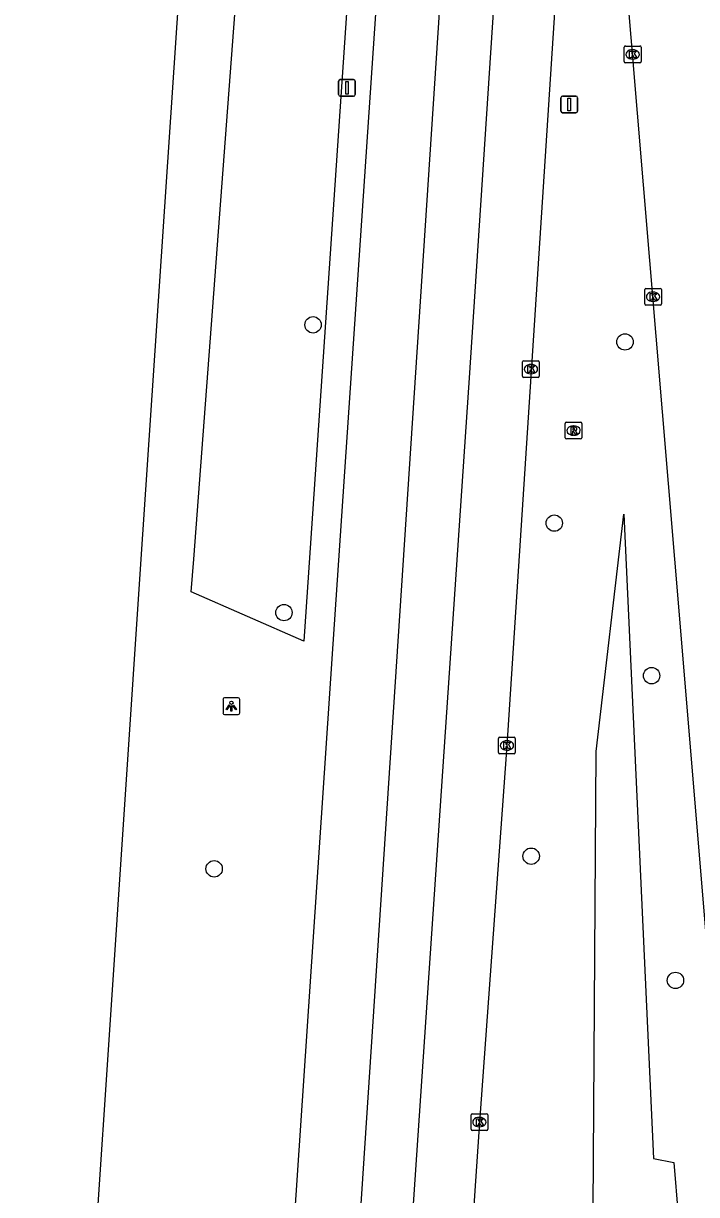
# Model space of a CAD drawing. Extents: x 161848 to 162726, y 385382 to 386521.
# Drawn here: x 161850.8 to 161891, y 385462 to 385532 of the extents above; entities that cross this region are included whole.
import ezdxf

# ---------------------------------------------------------------- set-up
doc = ezdxf.new("R2010")
doc.units = 0
for name, color, linetype in [('IMGEO_Berm_groen', 7, 'Continuous'), ('IMGEO_Boom', 7, 'Continuous'), ('IMGEO_Kolk', 7, 'Continuous'), ('IMGEO_Lichtpunt', 7, 'Continuous'), ('IMGEO_Rijbaan_regionaal_gesloten', 7, 'Continuous'), ('IMGEO_Rioolput', 7, 'Continuous'), ('IMGEO_Verkeersbordpaal', 7, 'Continuous')]:
    doc.layers.add(name, color=color, linetype=linetype)

msp = doc.modelspace()

# ---------------------------------------------------------------- linework, layer by layer
at = {"layer": 'IMGEO_Berm_groen'}
for points in [[(161860.846, 385498.051), (161860.993, 385500), (161871.953, 385645.549), (161874.206, 385646.962), (161876.208, 385648.218), (161877.262, 385646.845), (161877.836, 385646.097), (161867.568, 385495.104), (161860.846, 385498.051)], [(161884.1, 385437.258), (161884.203, 385456.934), (161887.586, 385459.05), (161887.572, 385460.671), (161884.854, 385461.155), (161885.035, 385488.505), (161886.702, 385502.698), (161888.463, 385464.183), (161889.684, 385463.956), (161890.199, 385457.665), (161889.314, 385454.567), (161890.609, 385419.133), (161889.536, 385398.181)]]:
    msp.add_lwpolyline(points, dxfattribs=at)
at = {"layer": 'IMGEO_Boom'}
for centre in [(161868.124, 385514.01), (161886.762, 385512.99), (161882.536, 385502.16), (161866.385, 385496.814), (161888.351, 385493.044), (161881.155, 385482.257), (161862.212, 385481.502), (161889.779, 385474.836)]:
    msp.add_circle(centre, 0.489, dxfattribs=at)
at = {"layer": 'IMGEO_Kolk'}
for p, q in [((161886.72, 385529.746), (161886.72, 385530.598)), ((161886.795, 385530.672), (161887.647, 385530.672)), ((161887.208, 385530.452), (161887.233, 385530.452)), ((161887.721, 385530.598), (161887.721, 385529.746)), ((161887.647, 385529.672), (161886.795, 385529.672)), ((161887.231, 385529.892), (161887.206, 385529.892)), ((161887.939, 385515.264), (161887.939, 385516.116)), ((161888.014, 385516.19), (161888.866, 385516.19)), ((161888.427, 385515.97), (161888.452, 385515.97)), ((161888.94, 385516.116), (161888.94, 385515.264)), ((161888.866, 385515.19), (161888.014, 385515.19)), ((161888.45, 385515.41), (161888.425, 385515.41)), ((161880.639, 385510.937), (161880.639, 385511.789)), ((161880.714, 385511.863), (161881.566, 385511.863)), ((161881.127, 385511.643), (161881.152, 385511.643)), ((161881.64, 385511.789), (161881.64, 385510.937)), ((161881.566, 385510.863), (161880.714, 385510.863)), ((161881.15, 385511.083), (161881.125, 385511.083)), ((161879.205, 385488.447), (161879.205, 385489.299)), ((161879.28, 385489.373), (161880.132, 385489.373)), ((161879.693, 385489.153), (161879.718, 385489.153)), ((161880.206, 385489.299), (161880.206, 385488.447)), ((161880.132, 385488.373), (161879.28, 385488.373)), ((161879.716, 385488.593), (161879.691, 385488.593)), ((161877.564, 385465.944), (161877.564, 385466.796)), ((161877.639, 385466.87), (161878.491, 385466.87)), ((161878.052, 385466.65), (161878.077, 385466.65)), ((161878.565, 385466.796), (161878.565, 385465.944)), ((161878.075, 385466.09), (161878.05, 385466.09)), ((161878.491, 385465.87), (161877.639, 385465.87))]:
    msp.add_line(p, q, dxfattribs=at)
for points in [[(161886.72, 385529.746), (161886.72, 385530.598)], [(161886.795, 385530.672), (161887.647, 385530.672)], [(161887.041, 385530.372), (161887.164, 385530.372), (161887.164, 385530.221), (161887.294, 385530.372), (161887.458, 385530.372), (161887.312, 385530.221), (161887.465, 385529.972), (161887.313, 385529.972), (161887.228, 385530.136), (161887.164, 385530.069), (161887.164, 385529.972), (161887.041, 385529.972), (161887.041, 385530.372)], [(161887.721, 385530.598), (161887.721, 385529.746)], [(161887.647, 385529.672), (161886.795, 385529.672)], [(161887.939, 385515.264), (161887.939, 385516.116)], [(161888.014, 385516.19), (161888.866, 385516.19)], [(161888.26, 385515.89), (161888.383, 385515.89), (161888.383, 385515.739), (161888.513, 385515.89), (161888.677, 385515.89), (161888.531, 385515.739), (161888.684, 385515.49), (161888.532, 385515.49), (161888.447, 385515.654), (161888.383, 385515.587), (161888.383, 385515.49), (161888.26, 385515.49), (161888.26, 385515.89)], [(161888.94, 385516.116), (161888.94, 385515.264)], [(161888.866, 385515.19), (161888.014, 385515.19)], [(161880.639, 385510.937), (161880.639, 385511.789)], [(161880.714, 385511.863), (161881.566, 385511.863)], [(161880.96, 385511.563), (161881.083, 385511.563), (161881.083, 385511.412), (161881.213, 385511.563), (161881.377, 385511.563), (161881.231, 385511.412), (161881.384, 385511.163), (161881.232, 385511.163), (161881.147, 385511.327), (161881.083, 385511.26), (161881.083, 385511.163), (161880.96, 385511.163), (161880.96, 385511.563)], [(161881.64, 385511.789), (161881.64, 385510.937)], [(161881.566, 385510.863), (161880.714, 385510.863)], [(161879.205, 385488.447), (161879.205, 385489.299)], [(161879.28, 385489.373), (161880.132, 385489.373)], [(161879.526, 385489.073), (161879.649, 385489.073), (161879.649, 385488.922), (161879.779, 385489.073), (161879.943, 385489.073), (161879.797, 385488.922), (161879.95, 385488.673), (161879.798, 385488.673), (161879.713, 385488.837), (161879.649, 385488.77), (161879.649, 385488.673), (161879.526, 385488.673), (161879.526, 385489.073)], [(161880.206, 385489.299), (161880.206, 385488.447)], [(161880.132, 385488.373), (161879.28, 385488.373)], [(161877.564, 385465.944), (161877.564, 385466.796)], [(161877.639, 385466.87), (161878.491, 385466.87)], [(161878.565, 385466.796), (161878.565, 385465.944)], [(161877.885, 385466.57), (161878.008, 385466.57), (161878.008, 385466.419), (161878.138, 385466.57), (161878.302, 385466.57), (161878.156, 385466.419), (161878.309, 385466.17), (161878.157, 385466.17), (161878.072, 385466.334), (161878.008, 385466.267), (161878.008, 385466.17), (161877.885, 385466.17), (161877.885, 385466.57)], [(161878.491, 385465.87), (161877.639, 385465.87)]]:
    msp.add_lwpolyline(points, dxfattribs=at)
for centre, start, end in [((161886.797, 385530.596), 91.55205, 178.44795), ((161886.797, 385530.596), 91.55205, 178.44795), ((161887.645, 385530.596), 1.55205, 88.44795), ((161887.645, 385530.596), 1.55205, 88.44795), ((161886.797, 385529.748), 181.55205, 268.44795), ((161886.797, 385529.748), 181.55205, 268.44795), ((161887.645, 385529.748), 271.55205, 358.44795), ((161887.645, 385529.748), 271.55205, 358.44795), ((161888.016, 385516.114), 91.55205, 178.44795), ((161888.016, 385516.114), 91.55205, 178.44795), ((161888.864, 385516.114), 1.55205, 88.44795), ((161888.864, 385516.114), 1.55205, 88.44795), ((161888.016, 385515.266), 181.55205, 268.44795), ((161888.016, 385515.266), 181.55205, 268.44795), ((161888.864, 385515.266), 271.55205, 358.44795), ((161888.864, 385515.266), 271.55205, 358.44795), ((161880.716, 385511.787), 91.55205, 178.44795), ((161880.716, 385511.787), 91.55205, 178.44795), ((161881.564, 385511.787), 1.55205, 88.44795), ((161881.564, 385511.787), 1.55205, 88.44795), ((161880.716, 385510.939), 181.55205, 268.44795), ((161880.716, 385510.939), 181.55205, 268.44795), ((161881.564, 385510.939), 271.55205, 358.44795), ((161881.564, 385510.939), 271.55205, 358.44795), ((161879.282, 385489.297), 91.55205, 178.44795), ((161879.282, 385489.297), 91.55205, 178.44795), ((161880.13, 385489.297), 1.55205, 88.44795), ((161880.13, 385489.297), 1.55205, 88.44795), ((161879.282, 385488.449), 181.55205, 268.44795), ((161879.282, 385488.449), 181.55205, 268.44795), ((161880.13, 385488.449), 271.55205, 358.44795), ((161880.13, 385488.449), 271.55205, 358.44795), ((161877.641, 385466.794), 91.55205, 178.44795), ((161877.641, 385466.794), 91.55205, 178.44795), ((161878.489, 385466.794), 1.55205, 88.44795), ((161878.489, 385466.794), 1.55205, 88.44795), ((161877.641, 385465.946), 181.55205, 268.44795), ((161877.641, 385465.946), 181.55205, 268.44795), ((161878.489, 385465.946), 271.55205, 358.44795), ((161878.489, 385465.946), 271.55205, 358.44795)]:
    msp.add_arc(centre, 0.0765, start, end, dxfattribs=at)
for centre, major_axis, ratio, start_param, end_param in [((161887.207, 385530.172), (-0.387, 0.002), 0.722429, 4.712389, 7.853982), ((161887.232, 385530.172), (-0.39, 0.002), 0.717154, 1.570796, 4.712389), ((161888.426, 385515.69), (-0.387, 0.002), 0.722429, 4.712389, 7.853982), ((161888.451, 385515.69), (-0.39, 0.002), 0.717154, 1.570796, 4.712389), ((161881.126, 385511.363), (-0.387, 0.002), 0.722429, 4.712389, 7.853982), ((161881.151, 385511.363), (-0.39, 0.002), 0.717154, 1.570796, 4.712389), ((161879.692, 385488.873), (-0.387, 0.002), 0.722429, 4.712389, 7.853982), ((161879.717, 385488.873), (-0.39, 0.002), 0.717154, 1.570796, 4.712389), ((161878.051, 385466.37), (-0.387, 0.002), 0.722429, 4.712389, 7.853982), ((161878.076, 385466.37), (-0.39, 0.002), 0.717154, 1.570796, 4.712389)]:
    msp.add_ellipse(centre, major_axis=major_axis, ratio=ratio, start_param=start_param, end_param=end_param, dxfattribs=at)
at = {"layer": 'IMGEO_Lichtpunt'}
for p, q in [((161862.741, 385491.628), (161862.741, 385490.821)), ((161862.741, 385491.628), (161862.741, 385490.821)), ((161863.643, 385491.723), (161862.835, 385491.723)), ((161863.643, 385491.723), (161862.835, 385491.723)), ((161863.737, 385490.821), (161863.737, 385491.628)), ((161863.737, 385490.821), (161863.737, 385491.628)), ((161862.835, 385490.727), (161863.643, 385490.727)), ((161862.835, 385490.727), (161863.643, 385490.727))]:
    msp.add_line(p, q, dxfattribs=at)
for points in [[(161863.115, 385491.292), (161863.154, 385491.264), (161862.966, 385491.002), (161862.928, 385491.029), (161863.115, 385491.292)], [(161863.217, 385491.244), (161863.264, 385491.244), (161863.264, 385490.922), (161863.217, 385490.922), (161863.217, 385491.244)], [(161863.327, 385491.264), (161863.365, 385491.291), (161863.552, 385491.029), (161863.513, 385491.001), (161863.327, 385491.264)]]:
    msp.add_lwpolyline(points, dxfattribs=at)
msp.add_circle((161863.24, 385491.426), 0.0994, dxfattribs=at)
for centre, start, end in [((161862.835, 385491.628), 90, 180), ((161862.835, 385491.628), 90, 180), ((161863.643, 385491.628), 0, 90), ((161863.643, 385491.628), 0, 90), ((161862.835, 385490.821), 180, 270), ((161862.835, 385490.821), 180, 270), ((161863.643, 385490.821), 270, 0), ((161863.643, 385490.821), 270, 360)]:
    msp.add_arc(centre, 0.0946, start, end, dxfattribs=at)
at = {"layer": 'IMGEO_Rijbaan_regionaal_gesloten'}
for points in [[(161867.677, 385647.213), (161867.651, 385646.82), (161861.953, 385561.433), (161857.837, 385500), (161855.913, 385471.284), (161851.499, 385405.07), (161850.815, 385394.94)], [(161862.644, 385395.551), (161869.28, 385494.353), (161879.601, 385646.755)], [(161866.06, 385395.668), (161870.754, 385457.834), (161883.172, 385646.619)], [(161869.681, 385395.908), (161877.461, 385510.837), (161886.367, 385646.496)], [(161883.659, 385549.609), (161882.677, 385534.528), (161879.706, 385488.873), (161878.065, 385466.37), (161877.654, 385460.214)], [(161898.036, 385401.558), (161897.908, 385403.12), (161897.454, 385408.45), (161895.93, 385425.832), (161895.721, 385428.338), (161889.735, 385500.002), (161885.637, 385549.056)]]:
    msp.add_lwpolyline(points, dxfattribs=at)
at = {"layer": 'IMGEO_Rioolput'}
for p, q in [((161883.185, 385507.263), (161883.185, 385508.115)), ((161883.26, 385508.189), (161884.112, 385508.189)), ((161883.673, 385507.969), (161883.698, 385507.969)), ((161884.186, 385508.115), (161884.186, 385507.263)), ((161884.112, 385507.189), (161883.26, 385507.189)), ((161883.696, 385507.409), (161883.671, 385507.409))]:
    msp.add_line(p, q, dxfattribs=at)
for points in [[(161883.185, 385507.263), (161883.185, 385508.115)], [(161883.26, 385508.189), (161884.112, 385508.189)], [(161883.774, 385507.887), (161883.522, 385507.889), (161883.522, 385507.489)], [(161884.186, 385508.115), (161884.186, 385507.263)], [(161884.112, 385507.189), (161883.26, 385507.189)], [(161883.522, 385507.489), (161883.646, 385507.489), (161883.646, 385507.651), (161883.657, 385507.651)], [(161883.7, 385507.808), (161883.646, 385507.808), (161883.646, 385507.727)], [(161883.646, 385507.727), (161883.698, 385507.727)], [(161883.704, 385507.622), (161883.775, 385507.489), (161883.915, 385507.489), (161883.85, 385507.615)]]:
    msp.add_lwpolyline(points, dxfattribs=at)
for centre, radius, start, end in [((161883.262, 385508.113), 0.0765, 91.55205, 178.44795), ((161883.262, 385508.113), 0.0765, 91.55205, 178.44795), ((161883.773, 385507.777), 0.109, 350.36119, 89.41601), ((161884.11, 385508.113), 0.0765, 1.55205, 88.44795), ((161884.11, 385508.113), 0.0765, 1.55205, 88.44795), ((161883.262, 385507.265), 0.0765, 181.55205, 268.44795), ((161883.262, 385507.265), 0.0765, 181.55205, 268.44795), ((161883.656, 385507.598), 0.0533, 26.02933, 88.69889), ((161883.682, 385507.916), 0.19, 274.7715, 282.96867), ((161883.706, 385507.712), 0.0964, 77.00612, 93.18647), ((161883.72, 385507.769), 0.0378, 276.66336, 79.67722), ((161883.771, 385507.777), 0.112, 277.58423, 350.98172), ((161883.755, 385507.562), 0.108, 29.51342, 73.79051), ((161884.11, 385507.265), 0.0765, 271.55205, 358.44795), ((161884.11, 385507.265), 0.0765, 271.55205, 358.44795)]:
    msp.add_arc(centre, radius, start, end, dxfattribs=at)
for centre, major_axis, ratio, start_param, end_param in [((161883.672, 385507.689), (-0.387, 0.002), 0.722429, 4.712389, 7.853982), ((161883.697, 385507.689), (-0.39, 0.002), 0.717154, 1.570796, 4.712389)]:
    msp.add_ellipse(centre, major_axis=major_axis, ratio=ratio, start_param=start_param, end_param=end_param, dxfattribs=at)
at = {"layer": 'IMGEO_Verkeersbordpaal'}
for p, q in [((161869.651, 385527.766), (161869.651, 385528.566)), ((161869.651, 385528.566), (161869.651, 385527.766)), ((161869.751, 385528.666), (161870.541, 385528.666)), ((161870.541, 385528.666), (161869.751, 385528.666)), ((161870.641, 385528.566), (161870.641, 385527.766)), ((161870.641, 385527.766), (161870.641, 385528.566)), ((161870.541, 385527.666), (161869.751, 385527.666)), ((161869.751, 385527.666), (161870.541, 385527.666)), ((161882.935, 385526.78), (161882.935, 385527.58)), ((161882.935, 385527.58), (161882.935, 385526.78)), ((161883.035, 385527.68), (161883.825, 385527.68)), ((161883.825, 385527.68), (161883.035, 385527.68)), ((161883.925, 385527.58), (161883.925, 385526.78)), ((161883.925, 385526.78), (161883.925, 385527.58)), ((161883.825, 385526.68), (161883.035, 385526.68)), ((161883.035, 385526.68), (161883.825, 385526.68))]:
    msp.add_line(p, q, dxfattribs=at)
for points in [[(161870.071, 385528.541), (161870.221, 385528.541), (161870.221, 385527.791), (161870.071, 385527.791), (161870.071, 385528.541)], [(161883.355, 385527.555), (161883.505, 385527.555), (161883.505, 385526.805), (161883.355, 385526.805), (161883.355, 385527.555)]]:
    msp.add_lwpolyline(points, dxfattribs=at)
for centre, start, end in [((161869.751, 385528.566), 90, 180), ((161869.751, 385528.566), 90, 180), ((161870.541, 385528.566), 0, 90), ((161870.541, 385528.566), 360, 90), ((161869.751, 385527.766), 180, 270), ((161869.751, 385527.766), 180, 270), ((161870.541, 385527.766), 270, 0), ((161870.541, 385527.766), 270, 0), ((161883.035, 385527.58), 90, 180), ((161883.035, 385527.58), 90, 180), ((161883.825, 385527.58), 0, 90), ((161883.825, 385527.58), 360, 90), ((161883.035, 385526.78), 180, 270), ((161883.035, 385526.78), 180, 270), ((161883.825, 385526.78), 270, 0), ((161883.825, 385526.78), 270, 0)]:
    msp.add_arc(centre, 0.1, start, end, dxfattribs=at)

doc.saveas('drawing.dxf')
